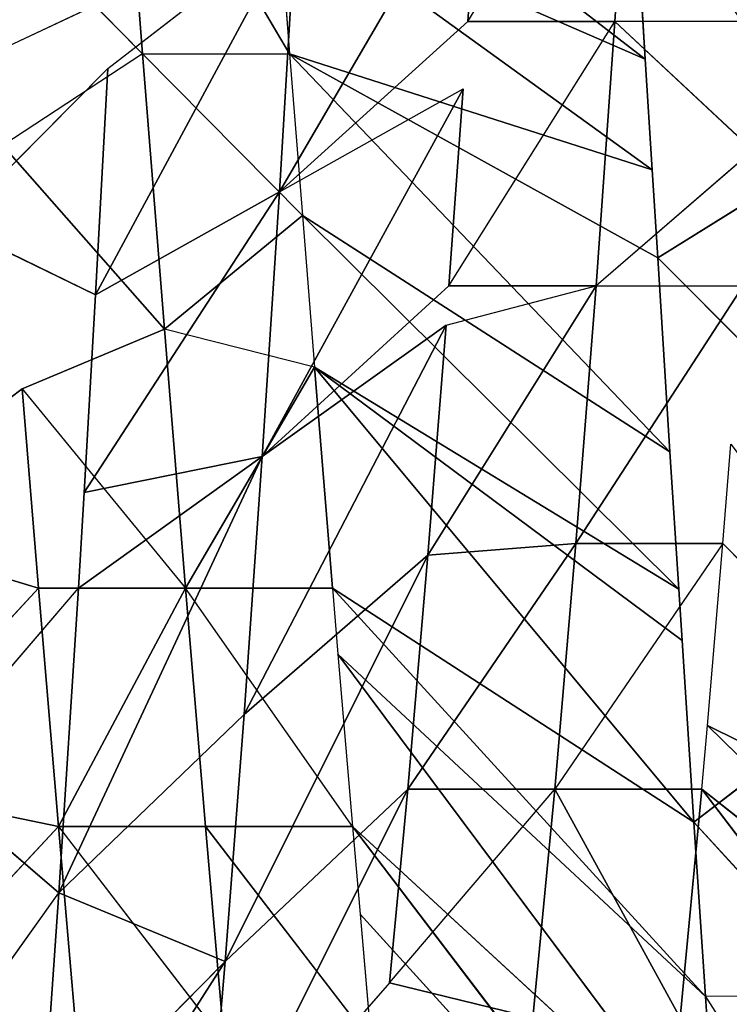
# Model space of a CAD drawing. Extents: x 0 to 40, y 0 to 81.9.
# Tile 361 of 623: x 8.657 to 9.08, y 73.827 to 74.413. Entities that reach past the tile are written whole.
import ezdxf

# ---------------------------------------------------------------- set-up
doc = ezdxf.new("R2010")
doc.units = 0
doc.header["$LTSCALE"] = 25.4
doc.layers.get('0').update_dxf_attribs({"color": 13, "linetype": 'CONTINUOUS'})

# ---------------------------------------------------------------- blocks, each defined once
blk = doc.blocks.new('ICE-TUBE-LED-S-8118_STL')
at = {"color": 0}
for p, q in [((74.42914, 13.55673, 47.58364), (74.39342, 13.43767, 47.34927)), ((74.42914, 13.55673, 47.58364), (74.39342, 13.43767, 47.34927)), ((74.42914, 13.55673, 47.58364), (74.5119, 13.44735, 47.41323)), ((74.27631, 13.54556, 47.49981), (74.25151, 13.42573, 47.25377)), ((74.27631, 13.54556, 47.49981), (74.25151, 13.42573, 47.25377)), ((74.27631, 13.54556, 47.49981), (74.39342, 13.43767, 47.34927)), ((74.27631, 13.54556, 47.49981), (74.39342, 13.43767, 47.34927)), ((74.13461, 13.5349, 47.40288), (74.25151, 13.42573, 47.25377)), ((74.13461, 13.5349, 47.40288), (74.25151, 13.42573, 47.25377)), ((74.07661, 13.52231, 44.40493), (74.21204, 13.42544, 44.31782)), ((74.28304, 13.50828, 44.27816), (74.21204, 13.42544, 44.31782)), ((74.28304, 13.50828, 44.27816), (74.39338, 13.41386, 44.22389)), ((74.60924, 13.48883, 44.14111), (74.56773, 13.40364, 44.15478)), ((74.60924, 13.48883, 44.14111), (74.70245, 13.39626, 44.1141)), ((74.70245, 13.48376, 44.1141), (74.74478, 13.39396, 44.10348)), ((74.80744, 13.4706, 47.52171), (74.71111, 13.37565, 47.49366)), ((74.54743, 13.36271, 47.42994), (74.65655, 13.45888, 47.47475)), ((74.71111, 13.37565, 47.49366), (74.65655, 13.45888, 47.47475)), ((74.5119, 13.44735, 47.41323), (74.39342, 13.35017, 47.34927)), ((74.5119, 13.44735, 47.41323), (74.39342, 13.43767, 47.34927)), ((74.5119, 13.44735, 47.41323), (74.54743, 13.36271, 47.42994)), ((73.99216, 13.44103, 44.46779), (74.1712, 13.32659, 44.57011)), ((73.99216, 13.44103, 44.46779), (74.1712, 13.32659, 44.57011)), ((74.21204, 13.42544, 44.31782), (74.06068, 13.43596, 44.41625)), ((74.1712, 13.32659, 44.57011), (74.06068, 13.43596, 44.41625)), ((74.21204, 13.42544, 44.31782), (74.06068, 13.43596, 44.41625)), ((74.1712, 13.32659, 44.57011), (74.06068, 13.43596, 44.41625)), ((74.39342, 13.43767, 47.34927), (74.25151, 13.42573, 47.25377)), ((74.39342, 13.43767, 47.34927), (74.25151, 13.42573, 47.25377)), ((74.39342, 13.43767, 47.34927), (74.39342, 13.35017, 47.34927)), ((74.25151, 13.42573, 47.25377), (74.12353, 13.32708, 47.14595)), ((74.25151, 13.42573, 47.25377), (74.13386, 13.41549, 47.15556)), ((74.1712, 13.32659, 44.57011), (74.21204, 13.42544, 44.31782)), ((74.1712, 13.32659, 44.57011), (74.21204, 13.42544, 44.31782)), ((74.39338, 13.41386, 44.22389), (74.21204, 13.42544, 44.31782)), ((74.47158, 13.30448, 44.39644), (74.21204, 13.42544, 44.31782)), ((74.39338, 13.41386, 44.22389), (74.21204, 13.42544, 44.31782)), ((74.47158, 13.30448, 44.39644), (74.21204, 13.42544, 44.31782)), ((74.31815, 13.3153, 44.47525), (74.21204, 13.42544, 44.31782)), ((74.31815, 13.3153, 44.47525), (74.21204, 13.42544, 44.31782)), ((74.25151, 13.42573, 47.25377), (74.25151, 13.33823, 47.25377)), ((74.25151, 13.42573, 47.25377), (74.25151, 13.33823, 47.25377)), ((74.39338, 13.41386, 44.22389), (74.47158, 13.30448, 44.39644)), ((74.45027, 13.41043, 44.19919), (74.39338, 13.41386, 44.22389)), ((74.39338, 13.41386, 44.22389), (74.47158, 13.30448, 44.39644)), ((74.45027, 13.41043, 44.19919), (74.47158, 13.30448, 44.39644)), ((74.45027, 13.41043, 44.19919), (74.47158, 13.30448, 44.39644)), ((74.45027, 13.41043, 44.19919), (74.62899, 13.29427, 44.33404)), ((74.56773, 13.40364, 44.15478), (74.45027, 13.41043, 44.19919)), ((74.45027, 13.41043, 44.19919), (74.62899, 13.29427, 44.33404)), ((74.70245, 13.39626, 44.1141), (74.56773, 13.40364, 44.15478)), ((74.56773, 13.40364, 44.15478), (74.62899, 13.29427, 44.33404)), ((74.70245, 13.39626, 44.1141), (74.56773, 13.40364, 44.15478)), ((74.56773, 13.40364, 44.15478), (74.62899, 13.29427, 44.33404)), ((74.70245, 13.39626, 44.1141), (74.78884, 13.28458, 44.28773)), ((74.71111, 13.37565, 47.49366), (74.88157, 13.38874, 47.53885)), ((74.71111, 13.37565, 47.49366), (74.88157, 13.38874, 47.53885)), ((74.88157, 13.38874, 47.53885), (74.71111, 13.28815, 47.49366)), ((74.71111, 13.37565, 47.49366), (74.54743, 13.36271, 47.42994)), ((74.71111, 13.37565, 47.49366), (74.54743, 13.36271, 47.42994)), ((74.61503, 13.2806, 47.45882), (74.71111, 13.37565, 47.49366)), ((74.71111, 13.37565, 47.49366), (74.71111, 13.28815, 47.49366)), ((74.39342, 13.35017, 47.34927), (74.54743, 13.36271, 47.42994)), ((74.39342, 13.35017, 47.34927), (74.54743, 13.36271, 47.42994)), ((74.52473, 13.27339, 47.41939), (74.54743, 13.36271, 47.42994)), ((74.61503, 13.2806, 47.45882), (74.54743, 13.36271, 47.42994)), ((74.25151, 13.25073, 47.25377), (74.39342, 13.35017, 47.34927)), ((74.39342, 13.35017, 47.34927), (74.52473, 13.27339, 47.41939)), ((74.39342, 13.35017, 47.34927), (74.52473, 13.27339, 47.41939)), ((74.39342, 13.26267, 47.34927), (74.39342, 13.35017, 47.34927)), ((74.15858, 13.22881, 44.82215), (74.0332, 13.33818, 44.68013)), ((74.0332, 13.33818, 44.68013), (74.27382, 13.21792, 44.72969)), ((74.1712, 13.32659, 44.57011), (74.0332, 13.33818, 44.68013)), ((74.1712, 13.32659, 44.57011), (74.0332, 13.33818, 44.68013)), ((74.0332, 13.33818, 44.68013), (74.27382, 13.21792, 44.72969)), ((74.25151, 13.33823, 47.25377), (74.12353, 13.23958, 47.14595)), ((74.25151, 13.25073, 47.25377), (74.25151, 13.33823, 47.25377)), ((74.41286, 13.20593, 44.63932), (74.1712, 13.32659, 44.57011)), ((74.1712, 13.32659, 44.57011), (74.31815, 13.3153, 44.47525)), ((74.41286, 13.20593, 44.63932), (74.1712, 13.32659, 44.57011)), ((74.27382, 13.21792, 44.72969), (74.1712, 13.32659, 44.57011)), ((74.27382, 13.21792, 44.72969), (74.1712, 13.32659, 44.57011)), ((74.1712, 13.32659, 44.57011), (74.31815, 13.3153, 44.47525)), ((74.31815, 13.3153, 44.47525), (74.41286, 13.20593, 44.63932)), ((74.54978, 13.19511, 44.56899), (74.31815, 13.3153, 44.47525)), ((74.31815, 13.3153, 44.47525), (74.47158, 13.30448, 44.39644)), ((74.54978, 13.19511, 44.56899), (74.31815, 13.3153, 44.47525)), ((74.31815, 13.3153, 44.47525), (74.41286, 13.20593, 44.63932)), ((74.31815, 13.3153, 44.47525), (74.47158, 13.30448, 44.39644)), ((74.57322, 13.19335, 44.5586), (74.47158, 13.30448, 44.39644)), ((74.47158, 13.30448, 44.39644), (74.69025, 13.18489, 44.51331)), ((74.54978, 13.19511, 44.56899), (74.47158, 13.30448, 44.39644)), ((74.62899, 13.29427, 44.33404), (74.47158, 13.30448, 44.39644)), ((74.62899, 13.29427, 44.33404), (74.47158, 13.30448, 44.39644)), ((74.47158, 13.30448, 44.39644), (74.69025, 13.18489, 44.51331)), ((74.70791, 13.07652, 47.88733), (74.88157, 13.30124, 47.53885)), ((74.70791, 13.07652, 47.88733), (74.88157, 13.30124, 47.53885)), ((74.64214, 13.07244, 47.869), (74.8032, 13.29527, 47.52061)), ((74.64214, 13.07244, 47.869), (74.8032, 13.29527, 47.52061)), ((74.70791, 13.07652, 47.88733), (74.8032, 13.29527, 47.52061)), ((74.70791, 13.07652, 47.88733), (74.8032, 13.29527, 47.52061)), ((74.8032, 13.29527, 47.52061), (74.71111, 13.28815, 47.49366)), ((74.73039, 13.18212, 44.50019), (74.62899, 13.29427, 44.33404)), ((74.62899, 13.29427, 44.33404), (74.78884, 13.28458, 44.28773)), ((74.62899, 13.29427, 44.33404), (74.69025, 13.18489, 44.51331)), ((74.62899, 13.29427, 44.33404), (74.78884, 13.28458, 44.28773)), ((74.47437, 13.06185, 47.81063), (74.71111, 13.28815, 47.49366)), ((74.47437, 13.06185, 47.81063), (74.71111, 13.28815, 47.49366)), ((74.58979, 13.06916, 47.85262), (74.71111, 13.28815, 47.49366)), ((74.58979, 13.06916, 47.85262), (74.71111, 13.28815, 47.49366)), ((74.71111, 13.28815, 47.49366), (74.61503, 13.2806, 47.45882)), ((74.71111, 13.28815, 47.49366), (74.64214, 13.07244, 47.869)), ((74.71111, 13.28815, 47.49366), (74.64214, 13.07244, 47.869)), ((74.39281, 13.05662, 47.77585), (74.61503, 13.2806, 47.45882)), ((74.39281, 13.05662, 47.77585), (74.61503, 13.2806, 47.45882)), ((74.47437, 13.06185, 47.81063), (74.61503, 13.2806, 47.45882)), ((74.47437, 13.06185, 47.81063), (74.61503, 13.2806, 47.45882)), ((74.61503, 13.2806, 47.45882), (74.52473, 13.27339, 47.41939)), ((74.25417, 13.04756, 47.70618), (74.52473, 13.27339, 47.41939)), ((74.25417, 13.04756, 47.70618), (74.52473, 13.27339, 47.41939)), ((74.36229, 13.05464, 47.76169), (74.52473, 13.27339, 47.41939)), ((74.36229, 13.05464, 47.76169), (74.52473, 13.27339, 47.41939)), ((74.39281, 13.05662, 47.77585), (74.52473, 13.27339, 47.41939)), ((74.39281, 13.05662, 47.77585), (74.52473, 13.27339, 47.41939)), ((74.52473, 13.27339, 47.41939), (74.39342, 13.26267, 47.34927)), ((74.52473, 13.27339, 47.41939), (74.39342, 13.26267, 47.34927)), ((74.0519, 13.03396, 47.57741), (74.35413, 13.2594, 47.32504)), ((74.0519, 13.03396, 47.57741), (74.35413, 13.2594, 47.32504)), ((74.15054, 13.04065, 47.64458), (74.39342, 13.26267, 47.34927)), ((74.15054, 13.04065, 47.64458), (74.39342, 13.26267, 47.34927)), ((74.35413, 13.2594, 47.32504), (74.15054, 13.04065, 47.64458)), ((74.35413, 13.2594, 47.32504), (74.15054, 13.04065, 47.64458)), ((74.35413, 13.2594, 47.32504), (74.25151, 13.25073, 47.25377)), ((74.25417, 13.04756, 47.70618), (74.39342, 13.26267, 47.34927)), ((74.25417, 13.04756, 47.70618), (74.39342, 13.26267, 47.34927)), ((74.39342, 13.26267, 47.34927), (74.35413, 13.2594, 47.32504)), ((73.95864, 13.0275, 47.50521), (74.25151, 13.25073, 47.25377)), ((73.95864, 13.0275, 47.50521), (74.25151, 13.25073, 47.25377)), ((74.0519, 13.03396, 47.57741), (74.25151, 13.25073, 47.25377)), ((74.0519, 13.03396, 47.57741), (74.25151, 13.25073, 47.25377)), ((74.25151, 13.25073, 47.25377), (74.19951, 13.24625, 47.21275)), ((73.95864, 13.0275, 47.50521), (74.19951, 13.24625, 47.21275)), ((73.95864, 13.0275, 47.50521), (74.19951, 13.24625, 47.21275)), ((74.19951, 13.24625, 47.21275), (74.12353, 13.23958, 47.14595)), ((74.15858, 13.22881, 44.82215), (74.13773, 13.14338, 44.84089)), ((74.15858, 13.22881, 44.82215), (74.27382, 13.13042, 44.72969)), ((74.15858, 13.22881, 44.82215), (74.27382, 13.21792, 44.72969)), ((74.27382, 13.21792, 44.72969), (74.27382, 13.13042, 44.72969)), ((74.27382, 13.21792, 44.72969), (74.41999, 13.11784, 44.63523)), ((74.27382, 13.21792, 44.72969), (74.41999, 13.11784, 44.63523)), ((74.27382, 13.21792, 44.72969), (74.41286, 13.20593, 44.63932)), ((74.27382, 13.21792, 44.72969), (74.41286, 13.20593, 44.63932)), ((74.41286, 13.20593, 44.63932), (74.41999, 13.11784, 44.63523)), ((74.41286, 13.20593, 44.63932), (74.41999, 13.11784, 44.63523)), ((74.41286, 13.20593, 44.63932), (74.57322, 13.10585, 44.5586)), ((74.41286, 13.20593, 44.63932), (74.54978, 13.19511, 44.56899)), ((74.41286, 13.20593, 44.63932), (74.57322, 13.10585, 44.5586)), ((74.41286, 13.20593, 44.63932), (74.54978, 13.19511, 44.56899)), ((74.54978, 13.19511, 44.56899), (74.57322, 13.10585, 44.5586)), ((74.57322, 13.19335, 44.5586), (74.57322, 13.10585, 44.5586)), ((74.57322, 13.19335, 44.5586), (74.73039, 13.09462, 44.50019)), ((74.57322, 13.19335, 44.5586), (74.69025, 13.18489, 44.51331)), ((74.73039, 13.18212, 44.50019), (74.89131, 13.08373, 44.45918)), ((74.73039, 13.18212, 44.50019), (74.73039, 13.09462, 44.50019)), ((74.73039, 13.18212, 44.50019), (74.8329, 13.17521, 44.47197)), ((74.27382, 13.13042, 44.72969), (74.13773, 13.14338, 44.84089)), ((74.27382, 13.13042, 44.72969), (74.13773, 13.14338, 44.84089)), ((74.41999, 13.03034, 44.63523), (74.27382, 13.13042, 44.72969)), ((74.27382, 13.04292, 44.72969), (74.27382, 13.13042, 44.72969)), ((74.41999, 13.03034, 44.63523), (74.41999, 13.11784, 44.63523)), ((74.57322, 13.10585, 44.5586), (74.41999, 13.11784, 44.63523)), ((74.57322, 13.10585, 44.5586), (74.41999, 13.11784, 44.63523)), ((74.41999, 13.11784, 44.63523), (74.57322, 13.01835, 44.5586)), ((74.57322, 13.10585, 44.5586), (74.73039, 13.09462, 44.50019)), ((74.65367, 13.01247, 44.52631), (74.57322, 13.10585, 44.5586)), ((74.57322, 13.10585, 44.5586), (74.57322, 13.01835, 44.5586)), ((74.57322, 13.10585, 44.5586), (74.73039, 13.09462, 44.50019)), ((74.73039, 13.09462, 44.50019), (74.65367, 13.01247, 44.52631)), ((74.73039, 13.00712, 44.50019), (74.73039, 13.09462, 44.50019)), ((74.82802, 13.08389, 47.91452), (74.70791, 13.07652, 47.88733)), ((74.64214, 13.07244, 47.869), (74.58979, 13.06916, 47.85262)), ((74.70791, 13.07652, 47.88733), (74.64214, 13.07244, 47.869)), ((74.58979, 13.06916, 47.85262), (74.47437, 13.06185, 47.81063)), ((74.58979, 13.06916, 47.85262), (74.49619, 12.97574, 47.81921)), ((74.58979, 13.06916, 47.85262), (74.64212, 12.98494, 47.869)), ((74.47437, 13.06185, 47.81063), (74.39281, 13.05662, 47.77585)), ((74.13773, 13.05588, 44.84089), (74.27382, 13.04292, 44.72969)), ((74.13773, 13.05588, 44.84089), (74.27382, 13.04292, 44.72969)), ((74.36229, 13.05464, 47.76169), (74.25417, 13.04756, 47.70618)), ((74.39281, 13.05662, 47.77585), (74.36229, 13.05464, 47.76169)), ((74.27382, 13.04292, 44.72969), (73.99216, 12.82853, 44.46779)), ((74.27382, 13.04292, 44.72969), (73.99216, 12.82853, 44.46779)), ((74.09774, 12.8208, 44.39028), (74.27382, 13.04292, 44.72969)), ((74.09774, 12.8208, 44.39028), (74.27382, 13.04292, 44.72969)), ((74.25417, 13.04756, 47.70618), (74.15054, 13.04065, 47.64458)), ((74.25417, 13.04756, 47.70618), (74.15076, 12.95317, 47.64472)), ((74.25417, 13.04756, 47.70618), (74.31817, 12.96426, 47.74006)), ((74.27382, 13.04292, 44.72969), (74.31158, 13.03955, 44.70304)), ((74.15054, 13.04065, 47.64458), (73.99599, 12.9426, 47.53521)), ((74.15054, 13.04065, 47.64458), (74.0519, 13.03396, 47.57741)), ((74.09774, 12.8208, 44.39028), (74.31158, 13.03955, 44.70304)), ((74.09774, 12.8208, 44.39028), (74.31158, 13.03955, 44.70304)), ((74.15076, 12.95317, 47.64472), (74.15054, 13.04065, 47.64458)), ((74.2001, 12.81374, 44.32487), (74.31158, 13.03955, 44.70304)), ((74.2001, 12.81374, 44.32487), (74.31158, 13.03955, 44.70304)), ((74.31158, 13.03955, 44.70304), (74.41999, 13.03034, 44.63523)), ((74.2001, 12.81374, 44.32487), (74.41999, 13.03034, 44.63523)), ((74.2001, 12.81374, 44.32487), (74.41999, 13.03034, 44.63523)), ((74.41999, 13.03034, 44.63523), (74.47894, 13.02559, 44.60326))]:
    blk.add_line(p, q, dxfattribs=at)
mesh = blk.add_polyface(dxfattribs=at)
corners = [(81.99833, 18.65613, 0), (32.39832, 18.53461, 0), (32.39832, 18.65613, 0), (33.41051, 17.76106, 0), (34.4478, 16.85461, 0), (35.42089, 15.87956, 0), (36.32527, 14.84046, 0), (37.15673, 13.74214, 0), (37.91139, 12.58971, 0), (38.58575, 11.38851, 0), (39.17668, 10.14416, 0), (39.68142, 8.86242, 0), (40.09764, 7.54925, 0), (40.42338, 6.21078, 0), (40.65715, 4.85321, 0), (40.79784, 3.48288, 0), (40.84481, 2.10613, 0), (81.99833, -14.44387, 0), (33.41051, -13.5488, 0), (32.39832, -14.44387, 0), (32.39832, -14.32234, 0), (34.4478, -12.64234, 0), (35.42089, -11.6673, 0), (36.32527, -10.6282, 0), (37.15673, -9.52987, 0), (37.91139, -8.37744, 0), (38.58575, -7.17625, 0), (39.17668, -5.93189, 0), (39.68142, -4.65015, 0), (40.09764, -3.33699, 0), (40.42338, -1.99851, 0), (40.65715, -0.64095, 0), (40.79784, 0.72939, 0)]
mesh.append_faces([[corners[k] for k in face] for face in [(0, 1, 2), (18, 19, 20)]], dxfattribs={"vtx0": -1, "color": 0})
mesh.append_faces([[corners[k] for k in face] for face in [(1, 0, 3), (3, 0, 4), (4, 0, 5), (5, 0, 6), (6, 0, 7), (7, 0, 8), (8, 0, 9), (9, 0, 10), (10, 0, 11), (11, 0, 12), (12, 0, 13), (13, 0, 14), (14, 0, 15), (15, 0, 16), (19, 18, 17)]], dxfattribs={"vtx0": -1, "vtx1": -1, "color": 0})
mesh.append_faces([[corners[k] for k in face] for face in [(16, 0, 17), (17, 18, 21), (17, 21, 22), (17, 22, 23), (17, 23, 24), (17, 24, 25), (17, 25, 26), (17, 26, 27), (17, 27, 28), (17, 28, 29), (17, 29, 30), (17, 30, 31), (17, 31, 32), (17, 32, 16)]], dxfattribs={"vtx0": -1, "vtx2": -1, "color": 0})
mesh = blk.add_polyface(dxfattribs=at)
corners = [(81.99833, -14.44387, 92), (32.39832, -14.32234, 92), (32.39832, -14.44387, 92), (33.41051, -13.5488, 92), (34.4478, -12.64234, 92), (35.42089, -11.6673, 92), (36.32527, -10.6282, 92), (37.15673, -9.52987, 92), (37.91139, -8.37744, 92), (38.58575, -7.17625, 92), (39.17668, -5.93189, 92), (39.68142, -4.65015, 92), (40.09764, -3.33699, 92), (40.42338, -1.99851, 92), (40.65715, -0.64095, 92), (40.79784, 0.72939, 92), (40.84481, 2.10613, 92), (33.41051, 17.76106, 92), (32.39832, 18.65613, 92), (32.39832, 18.53461, 92), (81.99833, 18.65613, 92), (34.4478, 16.85461, 92), (35.42089, 15.87956, 92), (36.32527, 14.84046, 92), (37.15673, 13.74214, 92), (37.91139, 12.58971, 92), (38.58575, 11.38851, 92), (39.17668, 10.14416, 92), (39.68142, 8.86242, 92), (40.09764, 7.54925, 92), (40.42338, 6.21078, 92), (40.65715, 4.85321, 92), (40.79784, 3.48288, 92)]
mesh.append_faces([[corners[k] for k in face] for face in [(0, 1, 2), (17, 18, 19)]], dxfattribs={"vtx0": -1, "color": 0})
mesh.append_faces([[corners[k] for k in face] for face in [(1, 0, 3), (3, 0, 4), (4, 0, 5), (5, 0, 6), (6, 0, 7), (7, 0, 8), (8, 0, 9), (9, 0, 10), (10, 0, 11), (11, 0, 12), (12, 0, 13), (13, 0, 14), (14, 0, 15), (15, 0, 16), (18, 17, 20), (20, 16, 0)]], dxfattribs={"vtx0": -1, "vtx1": -1, "color": 0})
mesh.append_faces([[corners[k] for k in face] for face in [(20, 17, 21), (20, 21, 22), (20, 22, 23), (20, 23, 24), (20, 24, 25), (20, 25, 26), (20, 26, 27), (20, 27, 28), (20, 28, 29), (20, 29, 30), (20, 30, 31), (20, 31, 32), (20, 32, 16)]], dxfattribs={"vtx0": -1, "vtx2": -1, "color": 0})
mesh = blk.add_polyface(dxfattribs=at)
corners = [(82.19833, -12.64387, 2), (64.19833, 16.85613, 2), (64.19833, -12.64387, 2), (82.19833, 16.85613, 2)]
mesh.append_faces([[corners[k] for k in face] for face in [(0, 1, 2), (1, 0, 3)]], dxfattribs={"vtx0": -1, "color": 0})
mesh = blk.add_polyface(dxfattribs=at)
corners = [(64.19833, 16.85613, 90), (82.19833, -12.64387, 90), (64.19833, -12.64387, 90), (82.19833, 16.85613, 90)]
mesh.append_faces([[corners[k] for k in face] for face in [(0, 1, 2), (1, 0, 3)]], dxfattribs={"vtx0": -1, "color": 0})
mesh = blk.add_polyface(dxfattribs=at)
corners = [(74.42914, 13.55673, 47.58364), (74.27631, 13.54556, 47.49981), (74.39342, 13.43767, 47.34927)]
mesh.append_faces([[corners[k] for k in face] for face in [(0, 1, 2)]], dxfattribs={"color": 0})
mesh = blk.add_polyface(dxfattribs=at)
corners = [(74.42914, 13.55673, 47.58364), (74.39342, 13.43767, 47.34927), (74.5119, 13.44735, 47.41323)]
mesh.append_faces([[corners[k] for k in face] for face in [(0, 1, 2)]], dxfattribs={"color": 0})
mesh = blk.add_polyface(dxfattribs=at)
corners = [(74.27631, 13.54556, 47.49981), (74.13461, 13.5349, 47.40288), (74.25151, 13.42573, 47.25377)]
mesh.append_faces([[corners[k] for k in face] for face in [(0, 1, 2)]], dxfattribs={"color": 0})
mesh = blk.add_polyface(dxfattribs=at)
corners = [(74.27631, 13.54556, 47.49981), (74.25151, 13.42573, 47.25377), (74.39342, 13.43767, 47.34927)]
mesh.append_faces([[corners[k] for k in face] for face in [(0, 1, 2)]], dxfattribs={"color": 0})
mesh = blk.add_polyface(dxfattribs=at)
corners = [(74.13461, 13.5349, 47.40288), (74.13386, 13.41549, 47.15556), (74.25151, 13.42573, 47.25377)]
mesh.append_faces([[corners[k] for k in face] for face in [(0, 1, 2)]], dxfattribs={"color": 0})
mesh = blk.add_polyface(dxfattribs=at)
corners = [(74.21204, 13.42544, 44.31782), (74.06068, 13.43596, 44.41625), (74.07661, 13.52231, 44.40493)]
mesh.append_faces([[corners[k] for k in face] for face in [(0, 1, 2)]], dxfattribs={"color": 0})
mesh = blk.add_polyface(dxfattribs=at)
corners = [(74.39338, 13.41386, 44.22389), (74.21204, 13.42544, 44.31782), (74.28304, 13.50828, 44.27816)]
mesh.append_faces([[corners[k] for k in face] for face in [(0, 1, 2)]], dxfattribs={"color": 0})
mesh = blk.add_polyface(dxfattribs=at)
corners = [(74.70245, 13.39626, 44.1141), (74.56773, 13.40364, 44.15478), (74.60924, 13.48883, 44.14111)]
mesh.append_faces([[corners[k] for k in face] for face in [(0, 1, 2)]], dxfattribs={"color": 0})
mesh = blk.add_polyface(dxfattribs=at)
corners = [(74.83418, 13.47655, 44.0843), (74.74478, 13.39396, 44.10348), (74.70245, 13.48376, 44.1141)]
mesh.append_faces([[corners[k] for k in face] for face in [(0, 1, 2)]], dxfattribs={"color": 0})
mesh = blk.add_polyface(dxfattribs=at)
corners = [(74.88157, 13.38874, 47.53885), (74.80744, 13.4706, 47.52171), (74.71111, 13.37565, 47.49366)]
mesh.append_faces([[corners[k] for k in face] for face in [(0, 1, 2)]], dxfattribs={"color": 0})
mesh = blk.add_polyface(dxfattribs=at)
corners = [(74.71111, 13.37565, 47.49366), (74.65655, 13.45888, 47.47475), (74.54743, 13.36271, 47.42994)]
mesh.append_faces([[corners[k] for k in face] for face in [(0, 1, 2)]], dxfattribs={"color": 0})
mesh = blk.add_polyface(dxfattribs=at)
corners = [(74.54743, 13.36271, 47.42994), (74.5119, 13.44735, 47.41323), (74.39342, 13.35017, 47.34927)]
mesh.append_faces([[corners[k] for k in face] for face in [(0, 1, 2)]], dxfattribs={"color": 0})
mesh = blk.add_polyface(dxfattribs=at)
corners = [(74.0332, 13.33818, 44.68013), (73.99216, 13.44103, 44.46779), (74.1712, 13.32659, 44.57011)]
mesh.append_faces([[corners[k] for k in face] for face in [(0, 1, 2)]], dxfattribs={"color": 0})
mesh = blk.add_polyface(dxfattribs=at)
corners = [(74.1712, 13.32659, 44.57011), (73.99216, 13.44103, 44.46779), (74.06068, 13.43596, 44.41625)]
mesh.append_faces([[corners[k] for k in face] for face in [(0, 1, 2)]], dxfattribs={"color": 0})
mesh = blk.add_polyface(dxfattribs=at)
corners = [(74.1712, 13.32659, 44.57011), (74.06068, 13.43596, 44.41625), (74.21204, 13.42544, 44.31782)]
mesh.append_faces([[corners[k] for k in face] for face in [(0, 1, 2)]], dxfattribs={"color": 0})
mesh = blk.add_polyface(dxfattribs=at)
corners = [(74.39342, 13.35017, 47.34927), (74.25151, 13.33823, 47.25377), (74.25151, 13.25073, 47.25377), (74.25151, 13.42573, 47.25377), (74.39342, 13.43767, 47.34927)]
mesh.append_faces([[corners[k] for k in face] for face in [(0, 1, 2), (3, 0, 4)]], dxfattribs={"vtx0": -1, "color": 0})
mesh.append_faces([[corners[k] for k in face] for face in [(1, 0, 3)]], dxfattribs={"vtx0": -1, "vtx1": -1, "color": 0})
mesh = blk.add_polyface(dxfattribs=at)
corners = [(74.25151, 13.33823, 47.25377), (74.12353, 13.32708, 47.14595), (74.12353, 13.23958, 47.14595), (74.25151, 13.42573, 47.25377)]
mesh.append_faces([[corners[k] for k in face] for face in [(0, 1, 2), (1, 0, 3)]], dxfattribs={"vtx0": -1, "color": 0})
mesh = blk.add_polyface(dxfattribs=at)
corners = [(74.1712, 13.32659, 44.57011), (74.21204, 13.42544, 44.31782), (74.31815, 13.3153, 44.47525)]
mesh.append_faces([[corners[k] for k in face] for face in [(0, 1, 2)]], dxfattribs={"color": 0})
mesh = blk.add_polyface(dxfattribs=at)
corners = [(74.47158, 13.30448, 44.39644), (74.21204, 13.42544, 44.31782), (74.39338, 13.41386, 44.22389)]
mesh.append_faces([[corners[k] for k in face] for face in [(0, 1, 2)]], dxfattribs={"color": 0})
mesh = blk.add_polyface(dxfattribs=at)
corners = [(74.31815, 13.3153, 44.47525), (74.21204, 13.42544, 44.31782), (74.47158, 13.30448, 44.39644)]
mesh.append_faces([[corners[k] for k in face] for face in [(0, 1, 2)]], dxfattribs={"color": 0})
mesh = blk.add_polyface(dxfattribs=at)
corners = [(74.47158, 13.30448, 44.39644), (74.39338, 13.41386, 44.22389), (74.45027, 13.41043, 44.19919)]
mesh.append_faces([[corners[k] for k in face] for face in [(0, 1, 2)]], dxfattribs={"color": 0})
mesh = blk.add_polyface(dxfattribs=at)
corners = [(74.47158, 13.30448, 44.39644), (74.45027, 13.41043, 44.19919), (74.62899, 13.29427, 44.33404)]
mesh.append_faces([[corners[k] for k in face] for face in [(0, 1, 2)]], dxfattribs={"color": 0})
mesh = blk.add_polyface(dxfattribs=at)
corners = [(74.62899, 13.29427, 44.33404), (74.45027, 13.41043, 44.19919), (74.56773, 13.40364, 44.15478)]
mesh.append_faces([[corners[k] for k in face] for face in [(0, 1, 2)]], dxfattribs={"color": 0})
mesh = blk.add_polyface(dxfattribs=at)
corners = [(74.78884, 13.28458, 44.28773), (74.56773, 13.40364, 44.15478), (74.70245, 13.39626, 44.1141), (74.62899, 13.29427, 44.33404)]
mesh.append_faces([[corners[k] for k in face] for face in [(0, 1, 2), (1, 0, 3)]], dxfattribs={"vtx0": -1, "color": 0})
mesh = blk.add_polyface(dxfattribs=at)
corners = [(74.88157, 13.38874, 47.53885), (74.71111, 13.37565, 47.49366), (74.71111, 13.28815, 47.49366)]
mesh.append_faces([[corners[k] for k in face] for face in [(0, 1, 2)]], dxfattribs={"color": 0})
mesh = blk.add_polyface(dxfattribs=at)
corners = [(74.71111, 13.37565, 47.49366), (74.54743, 13.36271, 47.42994), (74.61503, 13.2806, 47.45882)]
mesh.append_faces([[corners[k] for k in face] for face in [(0, 1, 2)]], dxfattribs={"color": 0})
mesh = blk.add_polyface(dxfattribs=at)
corners = [(74.54743, 13.36271, 47.42994), (74.39342, 13.35017, 47.34927), (74.52473, 13.27339, 47.41939)]
mesh.append_faces([[corners[k] for k in face] for face in [(0, 1, 2)]], dxfattribs={"color": 0})
mesh = blk.add_polyface(dxfattribs=at)
corners = [(74.52473, 13.27339, 47.41939), (74.39342, 13.35017, 47.34927), (74.39342, 13.26267, 47.34927)]
mesh.append_faces([[corners[k] for k in face] for face in [(0, 1, 2)]], dxfattribs={"color": 0})
mesh = blk.add_polyface(dxfattribs=at)
corners = [(74.15858, 13.22881, 44.82215), (74.0332, 13.33818, 44.68013), (74.27382, 13.21792, 44.72969)]
mesh.append_faces([[corners[k] for k in face] for face in [(0, 1, 2)]], dxfattribs={"color": 0})
mesh = blk.add_polyface(dxfattribs=at)
corners = [(74.27382, 13.21792, 44.72969), (74.0332, 13.33818, 44.68013), (74.1712, 13.32659, 44.57011)]
mesh.append_faces([[corners[k] for k in face] for face in [(0, 1, 2)]], dxfattribs={"color": 0})
mesh = blk.add_polyface(dxfattribs=at)
corners = [(74.41286, 13.20593, 44.63932), (74.1712, 13.32659, 44.57011), (74.31815, 13.3153, 44.47525)]
mesh.append_faces([[corners[k] for k in face] for face in [(0, 1, 2)]], dxfattribs={"color": 0})
mesh = blk.add_polyface(dxfattribs=at)
corners = [(74.27382, 13.21792, 44.72969), (74.1712, 13.32659, 44.57011), (74.41286, 13.20593, 44.63932)]
mesh.append_faces([[corners[k] for k in face] for face in [(0, 1, 2)]], dxfattribs={"color": 0})
mesh = blk.add_polyface(dxfattribs=at)
corners = [(74.54978, 13.19511, 44.56899), (74.31815, 13.3153, 44.47525), (74.47158, 13.30448, 44.39644)]
mesh.append_faces([[corners[k] for k in face] for face in [(0, 1, 2)]], dxfattribs={"color": 0})
mesh = blk.add_polyface(dxfattribs=at)
corners = [(74.41286, 13.20593, 44.63932), (74.31815, 13.3153, 44.47525), (74.54978, 13.19511, 44.56899)]
mesh.append_faces([[corners[k] for k in face] for face in [(0, 1, 2)]], dxfattribs={"color": 0})
mesh = blk.add_polyface(dxfattribs=at)
corners = [(74.57322, 13.19335, 44.5586), (74.47158, 13.30448, 44.39644), (74.69025, 13.18489, 44.51331)]
mesh.append_faces([[corners[k] for k in face] for face in [(0, 1, 2)]], dxfattribs={"color": 0})
mesh = blk.add_polyface(dxfattribs=at)
corners = [(74.69025, 13.18489, 44.51331), (74.47158, 13.30448, 44.39644), (74.62899, 13.29427, 44.33404)]
mesh.append_faces([[corners[k] for k in face] for face in [(0, 1, 2)]], dxfattribs={"color": 0})
mesh = blk.add_polyface(dxfattribs=at)
corners = [(74.70791, 13.07652, 47.88733), (74.88157, 13.30124, 47.53885), (74.8032, 13.29527, 47.52061)]
mesh.append_faces([[corners[k] for k in face] for face in [(0, 1, 2)]], dxfattribs={"color": 0})
mesh = blk.add_polyface(dxfattribs=at)
corners = [(74.82802, 13.08389, 47.91452), (74.88157, 13.30124, 47.53885), (74.70791, 13.07652, 47.88733)]
mesh.append_faces([[corners[k] for k in face] for face in [(0, 1, 2)]], dxfattribs={"color": 0})
mesh = blk.add_polyface(dxfattribs=at)
corners = [(74.64214, 13.07244, 47.869), (74.8032, 13.29527, 47.52061), (74.71111, 13.28815, 47.49366)]
mesh.append_faces([[corners[k] for k in face] for face in [(0, 1, 2)]], dxfattribs={"color": 0})
mesh = blk.add_polyface(dxfattribs=at)
corners = [(74.70791, 13.07652, 47.88733), (74.8032, 13.29527, 47.52061), (74.64214, 13.07244, 47.869)]
mesh.append_faces([[corners[k] for k in face] for face in [(0, 1, 2)]], dxfattribs={"color": 0})
mesh = blk.add_polyface(dxfattribs=at)
corners = [(74.8329, 13.17521, 44.47197), (74.62899, 13.29427, 44.33404), (74.78884, 13.28458, 44.28773), (74.73039, 13.18212, 44.50019)]
mesh.append_faces([[corners[k] for k in face] for face in [(0, 1, 2), (1, 0, 3)]], dxfattribs={"vtx0": -1, "color": 0})
mesh = blk.add_polyface(dxfattribs=at)
corners = [(74.47437, 13.06185, 47.81063), (74.71111, 13.28815, 47.49366), (74.61503, 13.2806, 47.45882)]
mesh.append_faces([[corners[k] for k in face] for face in [(0, 1, 2)]], dxfattribs={"color": 0})
mesh = blk.add_polyface(dxfattribs=at)
corners = [(74.58979, 13.06916, 47.85262), (74.71111, 13.28815, 47.49366), (74.47437, 13.06185, 47.81063)]
mesh.append_faces([[corners[k] for k in face] for face in [(0, 1, 2)]], dxfattribs={"color": 0})
mesh = blk.add_polyface(dxfattribs=at)
corners = [(74.64214, 13.07244, 47.869), (74.71111, 13.28815, 47.49366), (74.58979, 13.06916, 47.85262)]
mesh.append_faces([[corners[k] for k in face] for face in [(0, 1, 2)]], dxfattribs={"color": 0})
mesh = blk.add_polyface(dxfattribs=at)
corners = [(74.39281, 13.05662, 47.77585), (74.61503, 13.2806, 47.45882), (74.52473, 13.27339, 47.41939)]
mesh.append_faces([[corners[k] for k in face] for face in [(0, 1, 2)]], dxfattribs={"color": 0})
mesh = blk.add_polyface(dxfattribs=at)
corners = [(74.47437, 13.06185, 47.81063), (74.61503, 13.2806, 47.45882), (74.39281, 13.05662, 47.77585)]
mesh.append_faces([[corners[k] for k in face] for face in [(0, 1, 2)]], dxfattribs={"color": 0})
mesh = blk.add_polyface(dxfattribs=at)
corners = [(74.25417, 13.04756, 47.70618), (74.52473, 13.27339, 47.41939), (74.39342, 13.26267, 47.34927)]
mesh.append_faces([[corners[k] for k in face] for face in [(0, 1, 2)]], dxfattribs={"color": 0})
mesh = blk.add_polyface(dxfattribs=at)
corners = [(74.36229, 13.05464, 47.76169), (74.52473, 13.27339, 47.41939), (74.25417, 13.04756, 47.70618)]
mesh.append_faces([[corners[k] for k in face] for face in [(0, 1, 2)]], dxfattribs={"color": 0})
mesh = blk.add_polyface(dxfattribs=at)
corners = [(74.39281, 13.05662, 47.77585), (74.52473, 13.27339, 47.41939), (74.36229, 13.05464, 47.76169)]
mesh.append_faces([[corners[k] for k in face] for face in [(0, 1, 2)]], dxfattribs={"color": 0})
mesh = blk.add_polyface(dxfattribs=at)
corners = [(74.0519, 13.03396, 47.57741), (74.35413, 13.2594, 47.32504), (74.25151, 13.25073, 47.25377)]
mesh.append_faces([[corners[k] for k in face] for face in [(0, 1, 2)]], dxfattribs={"color": 0})
mesh = blk.add_polyface(dxfattribs=at)
corners = [(74.15054, 13.04065, 47.64458), (74.35413, 13.2594, 47.32504), (74.0519, 13.03396, 47.57741)]
mesh.append_faces([[corners[k] for k in face] for face in [(0, 1, 2)]], dxfattribs={"color": 0})
mesh = blk.add_polyface(dxfattribs=at)
corners = [(74.15054, 13.04065, 47.64458), (74.39342, 13.26267, 47.34927), (74.35413, 13.2594, 47.32504)]
mesh.append_faces([[corners[k] for k in face] for face in [(0, 1, 2)]], dxfattribs={"color": 0})
mesh = blk.add_polyface(dxfattribs=at)
corners = [(74.25417, 13.04756, 47.70618), (74.39342, 13.26267, 47.34927), (74.15054, 13.04065, 47.64458)]
mesh.append_faces([[corners[k] for k in face] for face in [(0, 1, 2)]], dxfattribs={"color": 0})
mesh = blk.add_polyface(dxfattribs=at)
corners = [(73.95864, 13.0275, 47.50521), (74.25151, 13.25073, 47.25377), (74.19951, 13.24625, 47.21275)]
mesh.append_faces([[corners[k] for k in face] for face in [(0, 1, 2)]], dxfattribs={"color": 0})
mesh = blk.add_polyface(dxfattribs=at)
corners = [(74.0519, 13.03396, 47.57741), (74.25151, 13.25073, 47.25377), (73.95864, 13.0275, 47.50521)]
mesh.append_faces([[corners[k] for k in face] for face in [(0, 1, 2)]], dxfattribs={"color": 0})
mesh = blk.add_polyface(dxfattribs=at)
corners = [(73.95864, 13.0275, 47.50521), (74.19951, 13.24625, 47.21275), (74.12353, 13.23958, 47.14595)]
mesh.append_faces([[corners[k] for k in face] for face in [(0, 1, 2)]], dxfattribs={"color": 0})
mesh = blk.add_polyface(dxfattribs=at)
corners = [(74.27382, 13.13042, 44.72969), (74.13773, 13.14338, 44.84089), (74.15858, 13.22881, 44.82215)]
mesh.append_faces([[corners[k] for k in face] for face in [(0, 1, 2)]], dxfattribs={"color": 0})
mesh = blk.add_polyface(dxfattribs=at)
corners = [(74.41999, 13.11784, 44.63523), (74.27382, 13.13042, 44.72969), (74.27382, 13.21792, 44.72969), (74.41999, 13.03034, 44.63523)]
mesh.append_faces([[corners[k] for k in face] for face in [(0, 1, 2), (1, 0, 3)]], dxfattribs={"vtx0": -1, "color": 0})
mesh = blk.add_polyface(dxfattribs=at)
corners = [(74.41999, 13.11784, 44.63523), (74.27382, 13.21792, 44.72969), (74.41286, 13.20593, 44.63932)]
mesh.append_faces([[corners[k] for k in face] for face in [(0, 1, 2)]], dxfattribs={"color": 0})
mesh = blk.add_polyface(dxfattribs=at)
corners = [(74.57322, 13.10585, 44.5586), (74.41999, 13.11784, 44.63523), (74.41286, 13.20593, 44.63932)]
mesh.append_faces([[corners[k] for k in face] for face in [(0, 1, 2)]], dxfattribs={"color": 0})
mesh = blk.add_polyface(dxfattribs=at)
corners = [(74.57322, 13.10585, 44.5586), (74.41286, 13.20593, 44.63932), (74.54978, 13.19511, 44.56899)]
mesh.append_faces([[corners[k] for k in face] for face in [(0, 1, 2)]], dxfattribs={"color": 0})
mesh = blk.add_polyface(dxfattribs=at)
corners = [(74.73039, 13.09462, 44.50019), (74.57322, 13.10585, 44.5586), (74.57322, 13.19335, 44.5586)]
mesh.append_faces([[corners[k] for k in face] for face in [(0, 1, 2)]], dxfattribs={"color": 0})
mesh = blk.add_polyface(dxfattribs=at)
corners = [(74.89131, 13.08373, 44.45918), (74.73039, 13.09462, 44.50019), (74.73039, 13.18212, 44.50019), (74.73039, 13.00712, 44.50019), (74.89131, 12.99623, 44.45918)]
mesh.append_faces([[corners[k] for k in face] for face in [(0, 1, 2), (3, 0, 4)]], dxfattribs={"vtx0": -1, "color": 0})
mesh.append_faces([[corners[k] for k in face] for face in [(1, 0, 3)]], dxfattribs={"vtx0": -1, "vtx1": -1, "color": 0})
mesh = blk.add_polyface(dxfattribs=at)
corners = [(74.27382, 13.13042, 44.72969), (74.13773, 13.05588, 44.84089), (74.13773, 13.14338, 44.84089), (74.27382, 13.04292, 44.72969)]
mesh.append_faces([[corners[k] for k in face] for face in [(0, 1, 2), (1, 0, 3)]], dxfattribs={"vtx0": -1, "color": 0})
mesh = blk.add_polyface(dxfattribs=at)
corners = [(74.57322, 13.01835, 44.5586), (74.41999, 13.11784, 44.63523), (74.57322, 13.10585, 44.5586)]
mesh.append_faces([[corners[k] for k in face] for face in [(0, 1, 2)]], dxfattribs={"color": 0})
mesh = blk.add_polyface(dxfattribs=at)
corners = [(74.73039, 13.09462, 44.50019), (74.65367, 13.01247, 44.52631), (74.57322, 13.10585, 44.5586)]
mesh.append_faces([[corners[k] for k in face] for face in [(0, 1, 2)]], dxfattribs={"color": 0})
mesh = blk.add_polyface(dxfattribs=at)
corners = [(74.87405, 12.99918, 47.92285), (74.82802, 13.08389, 47.91452), (74.6824, 12.98744, 47.88051)]
mesh.append_faces([[corners[k] for k in face] for face in [(0, 1, 2)]], dxfattribs={"color": 0})
mesh = blk.add_polyface(dxfattribs=at)
corners = [(74.64212, 12.98494, 47.869), (74.58979, 13.06916, 47.85262), (74.49619, 12.97574, 47.81921)]
mesh.append_faces([[corners[k] for k in face] for face in [(0, 1, 2)]], dxfattribs={"color": 0})
mesh = blk.add_polyface(dxfattribs=at)
corners = [(74.13773, 13.05588, 44.84089), (74.27382, 13.04292, 44.72969), (73.99216, 12.82853, 44.46779)]
mesh.append_faces([[corners[k] for k in face] for face in [(0, 1, 2)]], dxfattribs={"color": 0})
mesh = blk.add_polyface(dxfattribs=at)
corners = [(74.27382, 13.04292, 44.72969), (74.09774, 12.8208, 44.39028), (73.99216, 12.82853, 44.46779)]
mesh.append_faces([[corners[k] for k in face] for face in [(0, 1, 2)]], dxfattribs={"color": 0})
mesh = blk.add_polyface(dxfattribs=at)
corners = [(74.27382, 13.04292, 44.72969), (74.31158, 13.03955, 44.70304), (74.09774, 12.8208, 44.39028)]
mesh.append_faces([[corners[k] for k in face] for face in [(0, 1, 2)]], dxfattribs={"color": 0})
mesh = blk.add_polyface(dxfattribs=at)
corners = [(74.31817, 12.96426, 47.74006), (74.25417, 13.04756, 47.70618), (74.15076, 12.95317, 47.64472)]
mesh.append_faces([[corners[k] for k in face] for face in [(0, 1, 2)]], dxfattribs={"color": 0})
mesh = blk.add_polyface(dxfattribs=at)
corners = [(74.15076, 12.95317, 47.64472), (74.15054, 13.04065, 47.64458), (73.99599, 12.9426, 47.53521)]
mesh.append_faces([[corners[k] for k in face] for face in [(0, 1, 2)]], dxfattribs={"color": 0})
mesh = blk.add_polyface(dxfattribs=at)
corners = [(74.31158, 13.03955, 44.70304), (74.2001, 12.81374, 44.32487), (74.09774, 12.8208, 44.39028)]
mesh.append_faces([[corners[k] for k in face] for face in [(0, 1, 2)]], dxfattribs={"color": 0})
mesh = blk.add_polyface(dxfattribs=at)
corners = [(74.31158, 13.03955, 44.70304), (74.41999, 13.03034, 44.63523), (74.2001, 12.81374, 44.32487)]
mesh.append_faces([[corners[k] for k in face] for face in [(0, 1, 2)]], dxfattribs={"color": 0})
mesh = blk.add_polyface(dxfattribs=at)
corners = [(74.41999, 13.03034, 44.63523), (74.47894, 13.02559, 44.60326), (74.2001, 12.81374, 44.32487)]
mesh.append_faces([[corners[k] for k in face] for face in [(0, 1, 2)]], dxfattribs={"color": 0})

msp = doc.modelspace()

# ---------------------------------------------------------------- block references
at = {"color": 8, "rotation": 90.00000000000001}
msp.add_blockref('ICE-TUBE-LED-S-8118_STL', (22.10613, -0.3188, 254.70001), dxfattribs=at)

doc.saveas('drawing.dxf')
